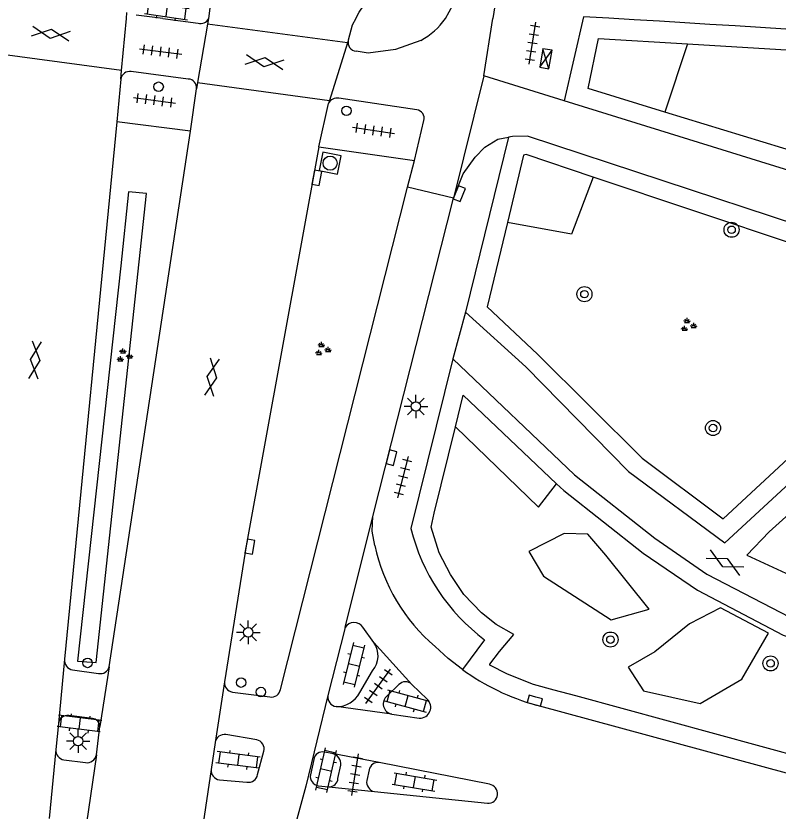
# Model space of a CAD drawing. Extents: x 131000 to 133014, y 396499 to 399001.
# Drawn here: x 131645.3 to 131685.74, y 396957.97 to 397000.14 of the extents above; entities that cross this region are included whole.
import ezdxf

# ---------------------------------------------------------------- set-up
doc = ezdxf.new("R2010")
doc.units = 0
for name, color, linetype in [('gg-knt-verharding', 7, 'Continuous'), ('gg-knt-verharding nz', 7, 'Continuous'), ('gt-grn-groengrens', 7, 'Continuous'), ('gt-symb-boom', 7, 'Continuous'), ('gt-symb-drukknoppaal', 7, 'Continuous'), ('gt-symb-gesloten verharding', 7, 'Continuous'), ('gt-symb-groenvak', 7, 'Continuous'), ('gt-symb-klinker verharding', 7, 'Continuous'), ('gt-symb-kolk', 7, 'Continuous'), ('gt-symb-lichtmast', 7, 'Continuous'), ('gt-symb-rioolschacht', 7, 'Continuous'), ('gt-symb-tegel verharding', 7, 'Continuous'), ('gt-symb-verkeersregelinstallatiekast', 7, 'Continuous'), ('gt-symb-verkeersregelinstallatiepaal', 7, 'Continuous')]:
    doc.layers.add(name, color=color, linetype=linetype)

# ---------------------------------------------------------------- blocks, each defined once
blk = doc.blocks.new('gt0-KL1')
at = {"layer": 'gt-symb-klinker verharding'}
for p, q in [((-0.5, 0.3), (-0.5, 0.45)), ((0.5, 0.3), (0.5, 0.45)), ((-1.15, 0.3), (1.15, 0.3)), ((-1, -0.3), (-1, 0.3)), ((0, -0.3), (0, 0.3)), ((1, -0.3), (1, 0.3)), ((-1.15, -0.3), (1.15, -0.3)), ((-0.5, -0.45), (-0.5, -0.3)), ((0.5, -0.45), (0.5, -0.3))]:
    blk.add_line(p, q, dxfattribs=at)
blk = doc.blocks.new('gt0-TEG1')
at = {"layer": 'gt-symb-tegel verharding'}
for p, q in [((-1.125, 0), (1.125, 0)), ((-0.9, -0.25), (-0.9, 0.25)), ((-0.45, -0.25), (-0.45, 0.25)), ((0, -0.25), (0, 0.25)), ((0.45, -0.25), (0.45, 0.25)), ((0.9, -0.25), (0.9, 0.25))]:
    blk.add_line(p, q, dxfattribs=at)
blk = doc.blocks.new('gt0-GESVH1')
at = {"layer": 'gt-symb-gesloten verharding'}
for p, q in [((-0.992, -0.261), (0.008, 0.239)), ((0.008, -0.261), (-0.992, 0.239)), ((0.008, 0.239), (1.008, -0.261)), ((1.008, 0.239), (0.008, -0.261))]:
    blk.add_line(p, q, dxfattribs=at)
blk = doc.blocks.new('gt0-VIPAAL')
at = {"layer": 'gt-symb-verkeersregelinstallatiepaal'}
blk.add_circle((0, 0), 0.25, dxfattribs=at)
blk = doc.blocks.new('gt0-KOLK')
at = {"layer": 'gt-symb-kolk'}
blk.add_lwpolyline([(0, 0), (0.375, 0), (0.375, 0.4), (-0.375, 0.4), (-0.375, 0), (0, 0)], dxfattribs=at)
blk = doc.blocks.new('gt0-RS')
at = {"layer": 'gt-symb-rioolschacht'}
blk.add_lwpolyline([(-0.5, -0.5), (0.5, -0.5), (0.5, 0.5), (-0.5, 0.5)], close=True, dxfattribs=at)
blk.add_circle((0, 0), 0.375, dxfattribs=at)
blk = doc.blocks.new('gt0-BOOM')
at = {"layer": 'gt-symb-boom'}
for radius in [0.4, 0.2]:
    blk.add_circle((0, 0), radius, dxfattribs=at)
blk = doc.blocks.new('gt0-VRIKST')
at = {"layer": 'gt-symb-verkeersregelinstallatiekast'}
for p, q in [((-0.501, -0.249), (0.501, 0.249)), ((-0.501, 0.249), (0.501, -0.249))]:
    blk.add_line(p, q, dxfattribs=at)
blk.add_lwpolyline([(0.501, 0.249), (-0.501, 0.249), (-0.501, -0.249), (0.501, -0.249)], close=True, dxfattribs=at)
blk = doc.blocks.new('gt0-GRVAK')
at = {"layer": 'gt-symb-groenvak'}
for p, q in [((-0.11, 0.189), (-0.228, 0.24)), ((-0.182, 0.153), (0.088, 0.153)), ((-0.091, 0.211), (-0.156, 0.322)), ((-0.047, 0.214), (-0.047, 0.393)), ((-0.004, 0.211), (0.061, 0.322)), ((0.015, 0.189), (0.133, 0.24)), ((0.262, -0.052), (0.197, 0.059)), ((0.305, -0.049), (0.305, 0.13)), ((0.349, -0.052), (0.414, 0.059)), ((-0.245, -0.228), (-0.363, -0.177)), ((-0.318, -0.264), (-0.047, -0.264)), ((-0.226, -0.206), (-0.291, -0.095)), ((-0.183, -0.203), (-0.183, -0.024)), ((-0.139, -0.206), (-0.074, -0.095)), ((-0.12, -0.228), (-0.002, -0.177)), ((0.243, -0.074), (0.125, -0.023)), ((0.17, -0.11), (0.441, -0.11)), ((0.368, -0.074), (0.486, -0.023))]:
    blk.add_line(p, q, dxfattribs=at)
blk = doc.blocks.new('gt0-LMAST')
at = {"layer": 'gt-symb-lichtmast'}
for p, q in [((-0.182, 0.173), (-0.447, 0.438)), ((-0.005, 0.246), (-0.005, 0.621)), ((0.172, 0.173), (0.437, 0.438)), ((-0.255, -0.004), (-0.63, -0.004)), ((-0.182, -0.181), (-0.447, -0.446)), ((-0.005, -0.254), (-0.005, -0.629)), ((0.437, -0.446), (0.172, -0.181)), ((0.245, -0.004), (0.62, -0.004))]:
    blk.add_line(p, q, dxfattribs=at)
blk.add_circle((-0.005, -0.004), 0.25, dxfattribs=at)
blk = doc.blocks.new('gt0-DPAAL')
at = {"layer": 'gt-symb-drukknoppaal'}
blk.add_circle((0, 0), 0.25, dxfattribs=at)

msp = doc.modelspace()

# ---------------------------------------------------------------- linework, layer by layer
at = {"layer": 'gg-knt-verharding'}
for p, q in [((131671.36, 397004.82), (131670.606, 397000)), ((131655.86, 397002.79), (131655.524, 397000)), ((131650.914, 396997.235), (131651.164, 397000)), ((131651.164, 397000), (131651.194, 397000.316)), ((131653.096, 397000), (131651.69, 397000.18)), ((131653.096, 397000), (131654.97, 396999.76)), ((131655.524, 397000), (131655.473, 396999.703)), ((131670.13, 396996.96), (131670.606, 397000)), ((131675.423, 397000.094), (131674.391, 396995.637)), ((131655.473, 396999.703), (131654.94, 396996.6)), ((131662.94, 396998.848), (131662.894, 396998.701)), ((131662.894, 396998.701), (131661.94, 396995.655)), ((131650.872, 396996.775), (131650.914, 396997.235)), ((131654.448, 396996.79), (131651.42, 396997.188)), ((131650.872, 396996.775), (131650.657, 396994.513)), ((131654.94, 396996.6), (131654.884, 396996.271)), ((131674.391, 396995.637), (131670.13, 396996.96)), ((131654.565, 396994.021), (131654.884, 396996.271)), ((131666.579, 396995.155), (131662.44, 396995.773)), ((131661.377, 396993.194), (131661.886, 396995.484)), ((131661.94, 396995.655), (131661.886, 396995.484)), ((131650.657, 396994.513), (131647.879, 396966.02)), ((131654.565, 396994.021), (131650.657, 396994.513)), ((131666.446, 396992.466), (131666.947, 396994.592)), ((131650.248, 396965.623), (131654.565, 396994.021)), ((131671.44, 396993.702), (131669.16, 396984.42)), ((131661.377, 396993.194), (131666.446, 396992.466)), ((131666.088, 396991.054), (131666.446, 396992.466)), ((131659.339, 396964.42), (131666.088, 396991.054)), ((131668.518, 396990.473), (131666.088, 396991.054)), ((131664.24, 396973.6), (131668.518, 396990.473)), ((131669.16, 396984.42), (131668.49, 396981.96)), ((131668.49, 396981.96), (131666.26, 396972.96)), ((131662.77, 396967.701), (131661.856, 396964.102)), ((131664.3, 396966.905), (131663.715, 396967.721)), ((131664.3, 396966.905), (131666.315, 396964.69)), ((131670.17, 396967.06), (131668.99, 396965.48)), ((131648.306, 396965.456), (131649.695, 396965.272)), ((131663.55, 396964.259), (131664.23, 396965.409)), ((131665.628, 396964.682), (131665.003, 396964.091)), ((131667.119, 396963.912), (131666.315, 396964.69)), ((131656.788, 396964.286), (131658.775, 396964.027)), ((131665.257, 396963.113), (131662.292, 396963.513)), ((131649.361, 396962.882), (131648.108, 396963.043)), ((131665.257, 396963.113), (131666.706, 396962.902)), ((131647.565, 396962.616), (131647.425, 396961.232)), ((131649.576, 396960.96), (131649.761, 396962.455)), ((131658.087, 396961.751), (131656.446, 396962.028)), ((131655.869, 396961.616), (131655.662, 396960.176)), ((131658.13, 396959.906), (131658.455, 396961.145)), ((131662.087, 396961.017), (131661.68, 396961.1)), ((131664.576, 396960.554), (131662.087, 396961.017)), ((131647.853, 396960.685), (131648.994, 396960.541)), ((131661.102, 396960.706), (131660.926, 396959.893)), ((131662.392, 396959.705), (131662.535, 396960.406)), ((131670.43, 396959.391), (131664.576, 396960.554)), ((131664.046, 396960.156), (131663.92, 396959.598)), ((131656.099, 396959.63), (131657.564, 396959.503)), ((131661.341, 396959.313), (131661.905, 396959.256)), ((131661.905, 396959.256), (131664.329, 396959.007)), ((131664.329, 396959.007), (131670.319, 396958.384))]:
    msp.add_line(p, q, dxfattribs=at)
for points in [[(131663.335, 397000), (131663.51, 397000.33), (131664.17, 397001.3), (131665.15, 397002.36), (131666.36, 397003.24), (131668.305, 397004.304)], [(131668.092, 397000), (131668.476, 397000.702), (131668.7, 397001.47), (131668.99, 397003.48)], [(131663.335, 397000), (131663.15, 396999.65), (131662.94, 396998.848)], [(131666.78, 396998.84), (131665.44, 396998.35), (131664, 396998.16), (131663.35, 396998.26)], [(131706.55, 396985.04), (131701.45, 396986.2), (131697.08, 396987.57), (131692.72, 396989.27), (131689.47, 396990.74), (131686.59, 396991.85), (131674.391, 396995.637)], [(131668.518, 396990.473), (131669.03, 396991.77), (131669.67, 396992.65), (131670.18, 396993.17), (131670.87, 396993.6), (131671.44, 396993.702)], [(131694.1, 396986.01), (131692.71, 396986.5), (131686.84, 396989.02), (131672.45, 396993.76), (131671.65, 396993.74), (131671.44, 396993.702)], [(131661.377, 396993.194), (131657.522, 396972.03), (131656.378, 396964.819)], [(131669.16, 396984.42), (131672.36, 396981.52), (131677.8, 396975.97), (131682.923, 396972.194), (131687.487, 396976.42), (131692.775, 396983.494), (131694.1, 396986.01)], [(131695.198, 396985.545), (131694.153, 396983.551), (131691.144, 396979.383), (131687.755, 396975.028), (131685.261, 396972.778), (131684.084, 396971.545), (131687.994, 396969.731), (131691.153, 396968.839), (131694.215, 396968.448), (131697.592, 396968.539), (131700.274, 396968.997), (131703.454, 396969.893), (131708.38, 396970.712), (131712.19, 396970.599), (131717.179, 396969.596), (131721.711, 396968.375), (131726.131, 396979.266), (131728.065, 396983.609)], [(131668.49, 396981.96), (131674.94, 396975.8), (131679.208, 396972.45), (131681.969, 396970.537), (131686.365, 396968.26), (131690.513, 396966.966), (131694.524, 396966.521), (131697.502, 396966.625), (131704.282, 396968.182), (131708.524, 396968.83), (131711.928, 396968.731), (131721.02, 396966.702), (131726.885, 396964.722), (131736.742, 396961.158), (131738.318, 396960.068), (131738.445, 396959.3)], [(131664.35, 396972.06), (131664.2, 396972.81), (131664.24, 396973.6)], [(131668.99, 396965.48), (131668.242, 396966.063), (131667.54, 396966.7)], [(131736.583, 396950.176), (131710.28, 396953.44), (131672.9, 396963.59)]]:
    msp.add_lwpolyline(points, dxfattribs=at)
for centre, radius, start, end in [((131655.118, 397000.178), 0.443, 250.4922, 336.3536), ((131665.065, 397002.102), 3.685, 297.7346, 325.2282), ((131600.599, 395706.545), 1295.711, 84.788496, 86.689485), ((131663.395, 396998.728), 0.47, 165.2125, 264.562), ((131651.345, 396996.718), 0.476, 80.9008, 173.1062), ((131654.438, 396996.339), 0.451, 351.3857, 88.68), ((131662.343, 396995.284), 0.499, 78.7458, 156.3528), ((131666.517, 396994.713), 0.446, 344.2927, 82.0479), ((131676.421, 396975.448), 10.461, 193.7589, 233.3069), ((131673.835, 396974.076), 9.697, 191.9988, 229.5191), ((131663.249, 396967.412), 0.559, 33.5543, 148.8706), ((131663.285, 396966.203), 1.234, 319.9579, 34.6841), ((131648.412, 396965.98), 0.535, 175.7409, 258.5172), ((131649.796, 396965.724), 0.463, 257.4428, 347.3654), ((131676.366, 396975.75), 12.644, 234.3136, 254.0904), ((131656.848, 396964.756), 0.474, 172.4274, 262.7098), ((131665.975, 396964.361), 0.473, 44.0494, 137.2849), ((131658.864, 396964.501), 0.482, 259.3762, 350.362), ((131662.333, 396964.877), 1.365, 268.263, 333.0733), ((131662.373, 396964.029), 0.522, 171.9511, 261.0694), ((131665.346, 396963.658), 0.552, 128.4296, 260.6881), ((131666.734, 396963.48), 0.578, 267.1787, 48.3409), ((131648.05, 396962.558), 0.488, 83.1599, 173.2011), ((131649.335, 396962.457), 0.426, 359.7414, 86.5187), ((131656.368, 396961.527), 0.507, 81.1597, 169.8969), ((131657.987, 396961.275), 0.486, 344.4434, 78.094), ((131647.939, 396961.193), 0.516, 175.6996, 260.3832), ((131649.073, 396961.045), 0.51, 261.1051, 350.3975), ((131661.58, 396960.626), 0.485, 78.0733, 170.4882), ((131661.983, 396960.471), 0.556, 353.2806, 79.219), ((131664.529, 396960.065), 0.491, 84.4869, 169.322), ((131656.162, 396960.128), 0.502, 174.5017, 262.8435), ((131657.644, 396959.99), 0.493, 260.6931, 350.2097), ((131661.43, 396959.815), 0.51, 171.2588, 259.9099), ((131661.914, 396959.735), 0.479, 268.9089, 356.4414), ((131664.425, 396959.51), 0.512, 170.1429, 259.2273), ((131670.348, 396958.89), 0.507, 266.7479, 80.6717)]:
    msp.add_arc(centre, radius, start, end, dxfattribs=at)
at = {"layer": 'gg-knt-verharding nz'}
for p, q in [((131662.894, 396998.701), (131655.473, 396999.703)), ((131650.914, 396997.235), (131644.007, 396998.168)), ((131654.94, 396996.6), (131661.94, 396995.655)), ((131670.13, 396996.96), (131668.518, 396990.473)), ((131662.77, 396967.701), (131664.24, 396973.6)), ((131647.879, 396966.02), (131647.565, 396962.616)), ((131650.248, 396965.623), (131649.761, 396962.455)), ((131656.378, 396964.819), (131655.869, 396961.616)), ((131647.425, 396961.232), (131647.073, 396957.573)), ((131649.576, 396960.96), (131649.054, 396957.329)), ((131655.662, 396960.176), (131655.108, 396956.496))]:
    msp.add_line(p, q, dxfattribs=at)
msp.add_lwpolyline([(131661.856, 396964.102), (131660.689, 396959.288), (131659.44, 396954.743)], dxfattribs=at)
at = {"layer": 'gt-grn-groengrens'}
for p, q in [((131680.942, 396998.649), (131679.733, 396995.034)), ((131671.378, 396989.179), (131670.309, 396984.71))]:
    msp.add_line(p, q, dxfattribs=at)
for points in [[(131679.733, 396995.034), (131675.657, 396996.283), (131676.218, 396998.932), (131680.942, 396998.649)], [(131680.942, 396998.649), (131695.514, 396997.775), (131710.156, 396996.557), (131730.346, 396994.409), (131731.039, 396991.343)], [(131697.005, 396988.658), (131690.418, 396991.367), (131687.03, 396992.799), (131679.733, 396995.034)], [(131675.937, 396991.591), (131672.376, 396992.785), (131672.233, 396992.751), (131671.378, 396989.179)], [(131670.309, 396984.71), (131672.978, 396982.209), (131678.535, 396976.686), (131682.834, 396973.462), (131686.779, 396977.119), (131691.927, 396984.032), (131692.665, 396985.411), (131686.715, 396987.977), (131675.937, 396991.591)], [(131675.937, 396991.591), (131674.789, 396988.564), (131671.378, 396989.179)], [(131648.577, 396965.915), (131649.568, 396965.855), (131652.235, 396990.718), (131651.28, 396990.809), (131650.873, 396986.889), (131648.577, 396965.915)], [(131668.62, 396978.346), (131669.035, 396980.024), (131673.986, 396975.328)], [(131687.307, 396960.721), (131675.013, 396964.089), (131673.869, 396964.379), (131672.773, 396964.685), (131671.388, 396965.233), (131670.453, 396965.716), (131670.453, 396965.764), (131670.953, 396966.441), (131671.726, 396967.327), (131670.775, 396967.859), (131670.002, 396968.487), (131669.067, 396969.454), (131668.359, 396970.518), (131667.762, 396971.662), (131667.343, 396973.031), (131667.488, 396973.772), (131668.62, 396978.346)], [(131668.62, 396978.346), (131673.037, 396974.094), (131673.986, 396975.328)], [(131673.986, 396975.328), (131674.369, 396974.965), (131678.574, 396971.646), (131681.474, 396969.68), (131686.002, 396967.295), (131690.336, 396965.958), (131694.526, 396965.506), (131697.603, 396965.619), (131704.516, 396967.214), (131708.56, 396967.811), (131711.734, 396967.73), (131720.806, 396965.7), (131726.8, 396963.702), (131736.322, 396960.238), (131737.434, 396959.416), (131736.638, 396957.106)], [(131672.512, 396971.744), (131673.291, 396970.424), (131676.885, 396968.111), (131678.896, 396968.677), (131676.597, 396971.543), (131675.654, 396972.649), (131674.397, 396972.683), (131672.512, 396971.744)], [(131677.785, 396965.598), (131678.597, 396964.355), (131681.61, 396963.673), (131683.82, 396964.959), (131685.227, 396967.411), (131682.68, 396968.758), (131681.039, 396967.898), (131679.21, 396966.418), (131677.785, 396965.598)]]:
    msp.add_lwpolyline(points, dxfattribs=at)

# ---------------------------------------------------------------- block references
at = {"layer": 'gt-symb-boom'}
for p in [(131683.272, 396988.796), (131675.468, 396985.381), (131682.29, 396978.283), (131676.848, 396967.066), (131685.34, 396965.803)]:
    msp.add_blockref('gt0-BOOM', p, dxfattribs=at)
at = {"layer": 'gt-symb-drukknoppaal'}
msp.add_blockref('gt0-DPAAL', (131658.299, 396964.286), dxfattribs=at)
at = {"layer": 'gt-symb-gesloten verharding'}
for p, rotation in [((131647.161, 396999.177), 172.29934460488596), ((131658.506, 396997.671), 172.2993446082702), ((131646.312, 396981.879), 84.54608111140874), ((131655.693, 396980.97), 81.37577126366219), ((131682.922, 396971.154), -27.38497058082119)]:
    msp.add_blockref('gt0-GESVH1', p, dxfattribs=dict(at, rotation=rotation))
at = {"layer": 'gt-symb-groenvak'}
for p in [(131680.961, 396983.729), (131661.563, 396982.455), (131651.032, 396982.111)]:
    msp.add_blockref('gt0-GRVAK', p, dxfattribs=at)
at = {"layer": 'gt-symb-klinker verharding'}
for p, rotation in [((131653.313, 397000.394), -8.049061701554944), ((131663.234, 396965.73), -104.11960293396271), ((131666.041, 396963.808), -15.245070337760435), ((131648.677, 396962.619), 172.93185994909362), ((131657.091, 396960.682), 172.81812146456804), ((131661.765, 396960.137), 76.93666266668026), ((131666.451, 396959.511), -9.377579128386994)]:
    msp.add_blockref('gt0-KL1', p, dxfattribs=dict(at, rotation=rotation))
at = {"layer": 'gt-symb-kolk'}
for p, rotation in [((131661.067, 396991.585), -100.89418298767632), ((131668.641, 396990.786), -111.54216111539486), ((131665.041, 396976.759), -104.22805726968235), ((131657.522, 396972.03), -100.25359802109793), ((131672.889, 396964.017), 164.28274755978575)]:
    msp.add_blockref('gt0-KOLK', p, dxfattribs=dict(at, rotation=rotation))
at = {"layer": 'gt-symb-lichtmast'}
for p in [(131666.53, 396979.43), (131657.636, 396967.454), (131648.612, 396961.683)]:
    msp.add_blockref('gt0-LMAST', p, dxfattribs=at)
at = {"layer": 'gt-symb-rioolschacht', "rotation": -11.534620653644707}
msp.add_blockref('gt0-RS', (131661.976, 396992.329), dxfattribs=at)
at = {"layer": 'gt-symb-tegel verharding'}
for p, rotation in [((131672.713, 396998.692), 81.14057068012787), ((131652.984, 396998.245), -7.181878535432), ((131652.657, 396995.661), -7.295560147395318), ((131664.28, 396994.068), -8.21920924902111), ((131665.848, 396975.68), 75.75525752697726), ((131664.53, 396964.586), 54.32239791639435), ((131663.299, 396959.9), 80.90519502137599)]:
    msp.add_blockref('gt0-TEG1', p, dxfattribs=dict(at, rotation=rotation))
at = {"layer": 'gt-symb-verkeersregelinstallatiekast', "rotation": 79.99108526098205}
msp.add_blockref('gt0-VRIKST', (131673.426, 396997.862), dxfattribs=at)
at = {"layer": 'gt-symb-verkeersregelinstallatiepaal'}
for p, rotation in [((131652.877, 396996.384), -8.586632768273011), ((131662.838, 396995.109), -8.586632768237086), ((131649.105, 396965.826), 174.50381333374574), ((131657.254, 396964.782), 174.50381333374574)]:
    msp.add_blockref('gt0-VIPAAL', p, dxfattribs=dict(at, rotation=rotation))

doc.saveas('drawing.dxf')
